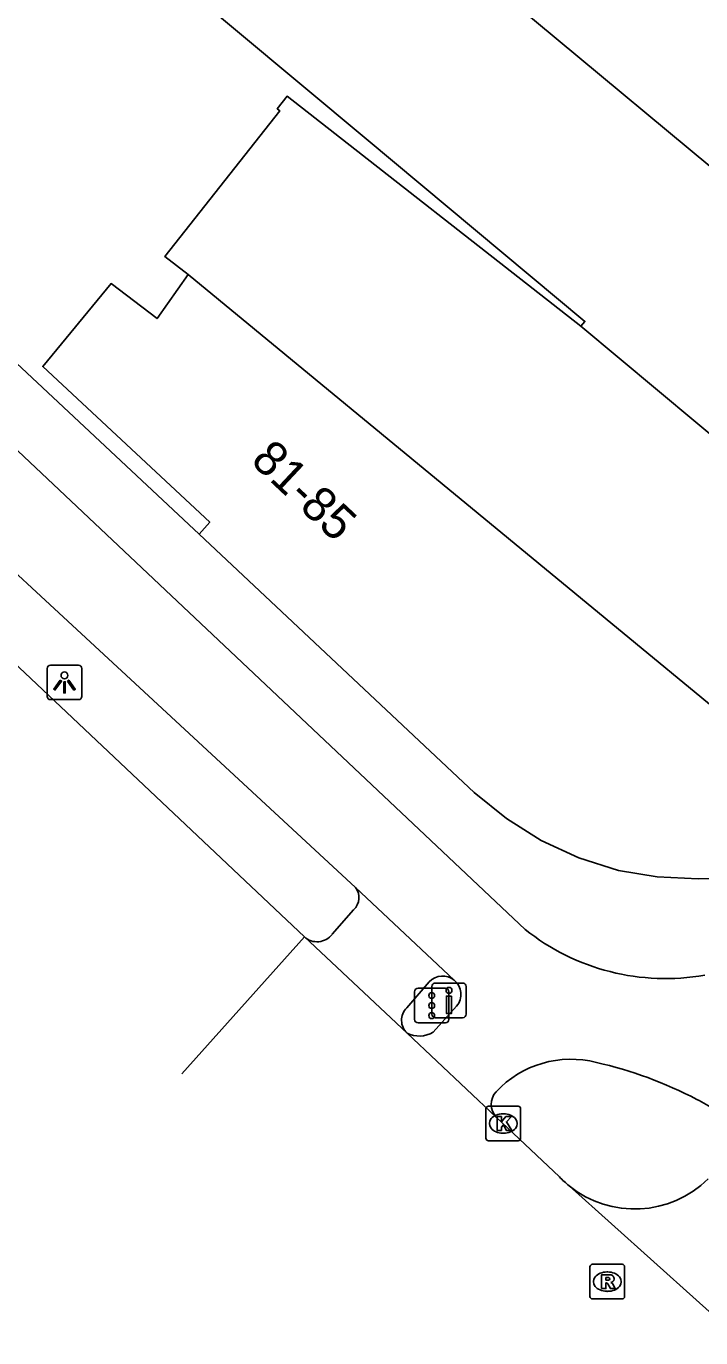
# Model space of a CAD drawing. Extents: x 160664 to 161506, y 382245 to 383288.
# Drawn here: x 160915.93 to 160935.41, y 382860.65 to 382898.51 of the extents above; entities that cross this region are included whole.
import ezdxf

# ---------------------------------------------------------------- set-up
doc = ezdxf.new("R2010")
doc.units = 0
for name, color, linetype in [('IMGEO_Drukknoppaal', 7, 'Continuous'), ('IMGEO_Fietspad_gesloten', 7, 'Continuous'), ('IMGEO_Kolk', 7, 'Continuous'), ('IMGEO_Lichtpunt', 7, 'Continuous'), ('IMGEO_OVBaan_gesloten', 7, 'Continuous'), ('IMGEO_Pand', 7, 'Continuous'), ('IMGEO_Pand_nummerreeks', 7, 'Continuous'), ('IMGEO_Rijbaan_lokaal_gesloten', 7, 'Continuous'), ('IMGEO_Rioolput', 7, 'Continuous'), ('IMGEO_Verkeersregelinstallatiepaal', 7, 'Continuous'), ('IMGEO_Voetpad_gesloten', 7, 'Continuous'), ('IMGEO_Voetpad_open', 7, 'Continuous')]:
    doc.layers.add(name, color=color, linetype=linetype)

msp = doc.modelspace()

# ---------------------------------------------------------------- linework, layer by layer
at = {"layer": 'IMGEO_Drukknoppaal'}
for p, q in [((160927.643, 382869.989), (160927.643, 382870.789)), ((160927.643, 382870.789), (160927.643, 382869.989)), ((160927.743, 382870.889), (160928.533, 382870.889)), ((160928.533, 382870.889), (160927.743, 382870.889)), ((160928.633, 382870.789), (160928.633, 382869.989)), ((160928.633, 382869.989), (160928.633, 382870.789)), ((160928.533, 382869.889), (160927.743, 382869.889)), ((160927.743, 382869.889), (160928.533, 382869.889))]:
    msp.add_line(p, q, dxfattribs=at)
msp.add_lwpolyline([(160928.213, 382870.514), (160928.213, 382870.014), (160928.063, 382870.014), (160928.063, 382870.514), (160928.213, 382870.514)], dxfattribs=at)
msp.add_circle((160928.138, 382870.679), 0.085, dxfattribs=at)
for centre, start, end in [((160927.743, 382870.789), 90, 180), ((160927.743, 382870.789), 90, 180), ((160928.533, 382870.789), 0, 90), ((160928.533, 382870.789), 360, 90), ((160927.743, 382869.989), 180, 270), ((160927.743, 382869.989), 180, 270), ((160928.533, 382869.989), 270, 0), ((160928.533, 382869.989), 270, 0)]:
    msp.add_arc(centre, 0.1, start, end, dxfattribs=at)
at = {"layer": 'IMGEO_Fietspad_gesloten'}
for points in [[(160930.334, 382872.438), (160900.346, 382900.709)], [(160925.442, 382873.646), (160916.344, 382882.06), (160914.512, 382883.75)], [(160928.289, 382870.972), (160925.442, 382873.646)], [(160927.68, 382869.469), (160928.359, 382870.226)]]:
    msp.add_lwpolyline(points, dxfattribs=at)
for centre, radius, start, end in [((160934.386, 382877.507), 6.489, 231.3605, 280.1523), ((160927.956, 382870.564), 0.526, 319.9594, 50.7618), ((160927.275, 382870.154), 0.796, 244.1435, 300.5777), ((160931.661, 382865.728), 2.961, 75.5341, 136.8983), ((160929.768, 382856.988), 11.903, 62.3454, 77.2214), ((160929.889, 382867.389), 0.533, 137.0316, 223.7511), ((160929.94, 382857.281), 11.564, 56.1972, 62.423)]:
    msp.add_arc(centre, radius, start, end, dxfattribs=at)
at = {"layer": 'IMGEO_Kolk'}
for p, q in [((160929.206, 382866.408), (160929.206, 382867.26)), ((160929.281, 382867.334), (160930.133, 382867.334)), ((160929.694, 382867.114), (160929.719, 382867.114)), ((160930.207, 382867.26), (160930.207, 382866.408)), ((160930.133, 382866.334), (160929.281, 382866.334)), ((160929.717, 382866.554), (160929.692, 382866.554))]:
    msp.add_line(p, q, dxfattribs=at)
for points in [[(160929.206, 382866.408), (160929.206, 382867.26)], [(160929.281, 382867.334), (160930.133, 382867.334)], [(160929.527, 382867.034), (160929.65, 382867.034), (160929.65, 382866.883), (160929.78, 382867.034), (160929.944, 382867.034), (160929.798, 382866.883), (160929.951, 382866.634), (160929.799, 382866.634), (160929.714, 382866.798), (160929.65, 382866.731), (160929.65, 382866.634), (160929.527, 382866.634), (160929.527, 382867.034)], [(160930.207, 382867.26), (160930.207, 382866.408)], [(160930.133, 382866.334), (160929.281, 382866.334)]]:
    msp.add_lwpolyline(points, dxfattribs=at)
for centre, start, end in [((160929.283, 382867.258), 91.552, 178.448), ((160929.283, 382867.258), 91.552, 178.448), ((160930.131, 382867.258), 1.552, 88.448), ((160930.131, 382867.258), 1.552, 88.448), ((160929.283, 382866.41), 181.552, 268.448), ((160929.283, 382866.41), 181.552, 268.448), ((160930.131, 382866.41), 271.552, 358.448), ((160930.131, 382866.41), 271.552, 358.448)]:
    msp.add_arc(centre, 0.0765, start, end, dxfattribs=at)
for centre, major_axis, ratio, start_param, end_param in [((160929.693, 382866.834), (-0.387, 0.002), 0.722429, 4.712389, 7.853982), ((160929.718, 382866.834), (-0.39, 0.002), 0.717154, 1.570796, 4.712389)]:
    msp.add_ellipse(centre, major_axis=major_axis, ratio=ratio, start_param=start_param, end_param=end_param, dxfattribs=at)
at = {"layer": 'IMGEO_Lichtpunt'}
for p, q in [((160916.532, 382879.97), (160916.532, 382879.163)), ((160916.532, 382879.97), (160916.532, 382879.163)), ((160917.434, 382880.065), (160916.626, 382880.065)), ((160917.434, 382880.065), (160916.626, 382880.065)), ((160917.528, 382879.163), (160917.528, 382879.97)), ((160917.528, 382879.163), (160917.528, 382879.97)), ((160916.626, 382879.069), (160917.434, 382879.069)), ((160916.626, 382879.069), (160917.434, 382879.069))]:
    msp.add_line(p, q, dxfattribs=at)
for points in [[(160916.906, 382879.634), (160916.945, 382879.606), (160916.757, 382879.344), (160916.719, 382879.371), (160916.906, 382879.634)], [(160917.008, 382879.586), (160917.055, 382879.586), (160917.055, 382879.264), (160917.008, 382879.264), (160917.008, 382879.586)], [(160917.118, 382879.606), (160917.156, 382879.633), (160917.343, 382879.371), (160917.304, 382879.343), (160917.118, 382879.606)]]:
    msp.add_lwpolyline(points, dxfattribs=at)
msp.add_circle((160917.031, 382879.768), 0.0994, dxfattribs=at)
for centre, start, end in [((160916.626, 382879.97), 90, 180), ((160916.626, 382879.97), 90, 180), ((160917.434, 382879.97), 0, 90), ((160917.434, 382879.97), 0, 90), ((160916.626, 382879.163), 180, 270), ((160916.626, 382879.163), 180, 270), ((160917.434, 382879.163), 270, 0), ((160917.434, 382879.163), 270, 360)]:
    msp.add_arc(centre, 0.0946, start, end, dxfattribs=at)
at = {"layer": 'IMGEO_OVBaan_gesloten'}
msp.add_lwpolyline([(160936.499, 382860.65), (160931.612, 382865.034)], dxfattribs=at)
msp.add_arc((160933.504, 382867.378), 3.012, 231.0921, 314.7295, dxfattribs=at)
at = {"layer": 'IMGEO_Pand'}
for points in [[(160931.944, 382889.847), (160932.062, 382889.988), (160925.745, 382895.256), (160918.136, 382901.602), (160922.223, 382904.483), (160922.98, 382905.016)], [(160946.792, 382885.259), (160936.856, 382893.234), (160936.985, 382893.375), (160922.98, 382905.016)], [(160931.944, 382889.847), (160923.463, 382896.485), (160923.178, 382896.125), (160923.256, 382896.063), (160919.929, 382891.86), (160920.608, 382891.343)], [(160920.608, 382891.343), (160919.706, 382890.067), (160918.377, 382891.079), (160916.401, 382888.684), (160921.225, 382884.187), (160920.925, 382883.848)], [(160939.108, 382876.103), (160920.608, 382891.343)], [(160943.016, 382880.612), (160931.944, 382889.847)], [(160920.925, 382883.848), (160928.865, 382876.393), (160929.798, 382875.64), (160930.803, 382875.007), (160931.893, 382874.502), (160933.032, 382874.14), (160934.152, 382873.957), (160935.338, 382873.9), (160937.592, 382873.956)]]:
    msp.add_lwpolyline(points, dxfattribs=at)
at = {"layer": 'IMGEO_Rijbaan_lokaal_gesloten'}
for points in [[(160923.962, 382872.219), (160915.373, 382880.325), (160914.415, 382881.173)], [(160923.962, 382872.219), (160920.419, 382868.265)], [(160926.928, 382869.438), (160923.962, 382872.219)], [(160929.504, 382867.02), (160926.928, 382869.438)], [(160931.327, 382865.296), (160929.504, 382867.02)]]:
    msp.add_lwpolyline(points, dxfattribs=at)
msp.add_arc((160933.584, 382867.465), 3.13, 223.8626, 230.9529, dxfattribs=at)
at = {"layer": 'IMGEO_Rioolput'}
for p, q in [((160932.21, 382861.844), (160932.21, 382862.696)), ((160932.285, 382862.77), (160933.137, 382862.77)), ((160932.698, 382862.55), (160932.723, 382862.55)), ((160933.211, 382862.696), (160933.211, 382861.844)), ((160933.137, 382861.77), (160932.285, 382861.77)), ((160932.721, 382861.99), (160932.696, 382861.99))]:
    msp.add_line(p, q, dxfattribs=at)
for points in [[(160932.21, 382861.844), (160932.21, 382862.696)], [(160932.285, 382862.77), (160933.137, 382862.77)], [(160932.799, 382862.468), (160932.547, 382862.47), (160932.547, 382862.07)], [(160933.211, 382862.696), (160933.211, 382861.844)], [(160932.547, 382862.07), (160932.671, 382862.07), (160932.671, 382862.232), (160932.682, 382862.232)], [(160932.725, 382862.389), (160932.671, 382862.389), (160932.671, 382862.308)], [(160932.671, 382862.308), (160932.723, 382862.308)], [(160932.729, 382862.203), (160932.8, 382862.07), (160932.94, 382862.07), (160932.875, 382862.196)], [(160933.137, 382861.77), (160932.285, 382861.77)]]:
    msp.add_lwpolyline(points, dxfattribs=at)
for centre, radius, start, end in [((160932.287, 382862.694), 0.0765, 91.552, 178.448), ((160932.287, 382862.694), 0.0765, 91.552, 178.448), ((160932.798, 382862.358), 0.109, 350.3612, 89.416), ((160933.135, 382862.694), 0.0765, 1.552, 88.448), ((160933.135, 382862.694), 0.0765, 1.552, 88.448), ((160932.681, 382862.179), 0.0533, 26.0293, 88.6989), ((160932.707, 382862.497), 0.19, 274.7715, 282.9687), ((160932.731, 382862.293), 0.0964, 77.0061, 93.1865), ((160932.745, 382862.35), 0.0378, 276.6634, 79.6772), ((160932.796, 382862.358), 0.112, 277.5842, 350.9817), ((160932.78, 382862.143), 0.108, 29.5134, 73.7905), ((160932.287, 382861.846), 0.0765, 181.552, 268.448), ((160932.287, 382861.846), 0.0765, 181.552, 268.448), ((160933.135, 382861.846), 0.0765, 271.552, 358.448), ((160933.135, 382861.846), 0.0765, 271.552, 358.448)]:
    msp.add_arc(centre, radius, start, end, dxfattribs=at)
for centre, major_axis, ratio, start_param, end_param in [((160932.697, 382862.27), (-0.387, 0.002), 0.722429, 4.712389, 7.853982), ((160932.722, 382862.27), (-0.39, 0.002), 0.717154, 1.570796, 4.712389)]:
    msp.add_ellipse(centre, major_axis=major_axis, ratio=ratio, start_param=start_param, end_param=end_param, dxfattribs=at)
at = {"layer": 'IMGEO_Verkeersregelinstallatiepaal'}
for p, q in [((160927.144, 382869.838), (160927.144, 382870.638)), ((160927.144, 382870.638), (160927.144, 382869.838)), ((160927.244, 382870.738), (160928.034, 382870.738)), ((160928.034, 382870.738), (160927.244, 382870.738)), ((160928.134, 382870.638), (160928.134, 382869.838)), ((160928.134, 382869.838), (160928.134, 382870.638)), ((160928.034, 382869.738), (160927.244, 382869.738)), ((160927.244, 382869.738), (160928.034, 382869.738))]:
    msp.add_line(p, q, dxfattribs=at)
for centre in [(160927.639, 382870.528), (160927.639, 382870.238), (160927.639, 382869.948)]:
    msp.add_circle(centre, 0.085, dxfattribs=at)
for centre, start, end in [((160927.244, 382870.638), 90, 180), ((160927.244, 382870.638), 90, 180), ((160928.034, 382870.638), 0, 90), ((160928.034, 382870.638), 360, 90), ((160927.244, 382869.838), 180, 270), ((160927.244, 382869.838), 180, 270), ((160928.034, 382869.838), 270, 0), ((160928.034, 382869.838), 270, 0)]:
    msp.add_arc(centre, 0.1, start, end, dxfattribs=at)
at = {"layer": 'IMGEO_Voetpad_gesloten'}
for points in [[(160924.76, 382872.295), (160925.384, 382873.006)], [(160927.57, 382870.922), (160926.917, 382870.173)]]:
    msp.add_lwpolyline(points, dxfattribs=at)
for centre, radius, start, end in [((160925.058, 382873.358), 0.48, 312.7748, 36.8686), ((160924.326, 382872.627), 0.547, 228.3074, 322.5732), ((160927.956, 382870.563), 0.527, 50.8778, 137.0782), ((160927.282, 382869.811), 0.514, 135.2521, 226.4627)]:
    msp.add_arc(centre, radius, start, end, dxfattribs=at)
at = {"layer": 'IMGEO_Voetpad_open'}
msp.add_lwpolyline([(160909.045, 382895.403), (160910.887, 382893.661), (160910.655, 382893.438), (160920.925, 382883.848)], dxfattribs=at)

# ---------------------------------------------------------------- texts
at = {"layer": 'IMGEO_Pand_nummerreeks'}
msp.add_text('81-85', height=1, rotation=316.8276, dxfattribs=at).set_placement((160922.377, 382885.921))

doc.saveas('drawing.dxf')
